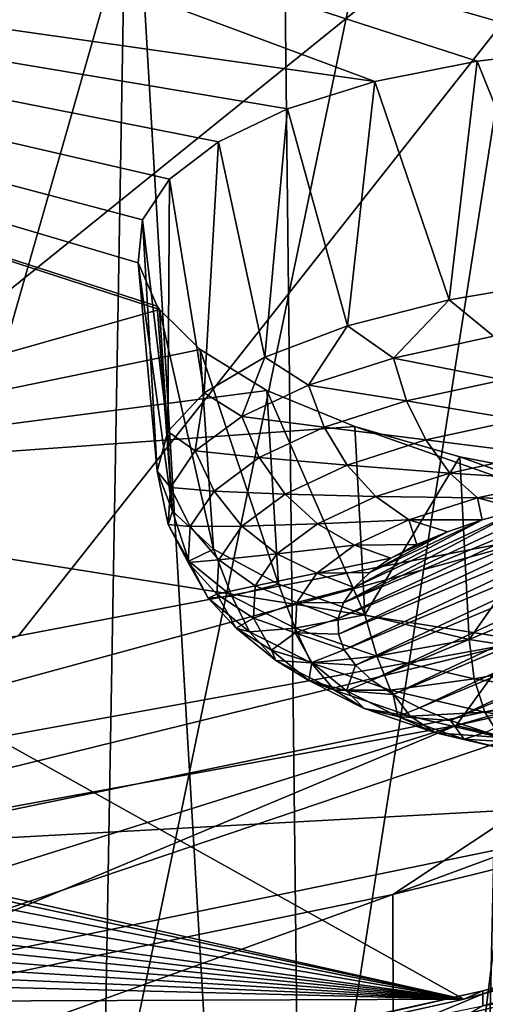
# Model space of a CAD drawing. Header units: millimetres. Extents: x -24 to 24, y 0 to 188.
# Tile 255 of 460: x 11.573 to 12.343, y 129.758 to 131.387. Entities that reach past the tile are written whole.
import ezdxf

# ---------------------------------------------------------------- set-up
doc = ezdxf.new("R2010")
doc.units = ezdxf.units.MM
doc.header["$LTSCALE"] = 58.620611
for name, color, linetype in [('13', 7, 'CONTINUOUS'), ('147', 7, 'CONTINUOUS'), ('160', 7, 'CONTINUOUS'), ('194', 7, 'CONTINUOUS'), ('197', 7, 'CONTINUOUS'), ('212', 7, 'CONTINUOUS'), ('214', 7, 'CONTINUOUS'), ('216', 7, 'CONTINUOUS'), ('228', 7, 'CONTINUOUS'), ('242', 7, 'CONTINUOUS'), ('244', 7, 'CONTINUOUS'), ('245', 7, 'CONTINUOUS'), ('279', 7, 'CONTINUOUS'), ('31', 7, 'CONTINUOUS'), ('315', 7, 'CONTINUOUS'), ('316', 7, 'CONTINUOUS'), ('317', 7, 'CONTINUOUS'), ('318', 7, 'CONTINUOUS'), ('319', 7, 'CONTINUOUS'), ('348', 7, 'CONTINUOUS'), ('40', 7, 'CONTINUOUS')]:
    doc.layers.add(name, color=color, linetype=linetype)

msp = doc.modelspace()

# ---------------------------------------------------------------- linework, layer by layer
at = {"layer": '13', "color": 7, "linetype": 'CONTINUOUS'}
for points in [[(13.2, 136.6192, 107.4894), (0, 136.6192, 107.4894), (7.2567, 131.0055, 109.2594), (13.2, 136.6192, 107.4894)], [(8.2306, 130.1769, 109.5207), (13.2, 136.6192, 107.4894), (7.2567, 131.0055, 109.2594), (8.2306, 130.1769, 109.5207)], [(9.1011, 129.2496, 109.8131), (13.2, 136.6192, 107.4894), (8.2306, 130.1769, 109.5207), (9.1011, 129.2496, 109.8131)], [(9.8574, 128.2352, 110.1329), (13.2, 136.6192, 107.4894), (9.1011, 129.2496, 109.8131), (9.8574, 128.2352, 110.1329)], [(10.4901, 127.1466, 110.4761), (13.2, 136.6192, 107.4894), (9.8574, 128.2352, 110.1329), (10.4901, 127.1466, 110.4761)], [(10.991, 125.9973, 110.8385), (13.2, 136.6192, 107.4894), (10.4901, 127.1466, 110.4761), (10.991, 125.9973, 110.8385)], [(11.3541, 124.8017, 111.2155), (13.2, 136.6192, 107.4894), (10.991, 125.9973, 110.8385), (11.3541, 124.8017, 111.2155)], [(11.5747, 123.575, 111.6023), (13.2, 136.6192, 107.4894), (11.3541, 124.8017, 111.2155), (11.5747, 123.575, 111.6023)], [(11.65, 122.3324, 111.994), (13.2, 136.6192, 107.4894), (11.5747, 123.575, 111.6023), (11.65, 122.3324, 111.994)], [(12.2806, 111.837, 115.3032), (13.2, 136.6192, 107.4894), (11.65, 122.3324, 111.994), (12.2806, 111.837, 115.3032)], [(13.7431, 112.9565, 114.9502), (13.2, 136.6192, 107.4894), (12.2806, 111.837, 115.3032), (13.7431, 112.9565, 114.9502)]]:
    msp.add_3dface(points, dxfattribs=at)
at = {"layer": '147', "color": 7, "linetype": 'CONTINUOUS'}
for points in [[(6.1847, 131.8796, 109.5081), (15.1798, 135.0401, 108.5116), (7.2488, 131.1618, 109.7344), (6.1847, 131.8796, 109.5081)], [(15.1798, 135.0401, 108.5116), (15.092, 125.4456, 111.5367), (7.2488, 131.1618, 109.7344), (15.1798, 135.0401, 108.5116)], [(7.2488, 131.1618, 109.7344), (15.092, 125.4456, 111.5367), (8.2222, 130.3352, 109.995), (7.2488, 131.1618, 109.7344)], [(8.2222, 130.3352, 109.995), (15.092, 125.4456, 111.5367), (9.0927, 129.4099, 110.2868), (8.2222, 130.3352, 109.995)]]:
    msp.add_3dface(points, dxfattribs=at)
at = {"layer": '160', "color": 7, "linetype": 'CONTINUOUS'}
for points in [[(11.906, 140.5903, 208.6794), (12.2387, 111.6753, 116.193), (12.6135, 141.2142, 208.9662), (11.906, 140.5903, 208.6794)], [(12.2387, 111.6753, 116.193), (13.0788, 112.2764, 116.0035), (12.6135, 141.2142, 208.9662), (12.2387, 111.6753, 116.193)], [(11.2004, 140.0138, 208.4144), (11.3868, 111.1185, 116.3686), (11.906, 140.5903, 208.6794), (11.2004, 140.0138, 208.4144)], [(11.3868, 111.1185, 116.3686), (12.2387, 111.6753, 116.193), (11.906, 140.5903, 208.6794), (11.3868, 111.1185, 116.3686)]]:
    msp.add_3dface(points, dxfattribs=at)
at = {"layer": '194', "color": 7, "linetype": 'CONTINUOUS'}
for points in [[(10.9602, 131.6468, 213.3753), (12.8398, 131.9755, 214.4178), (10.6513, 130.2104, 215.1447), (10.9602, 131.6468, 213.3753)], [(10.6513, 130.2104, 215.1447), (12.8398, 131.9755, 214.4178), (11.5705, 130.3679, 215.6443), (10.6513, 130.2104, 215.1447)], [(11.5705, 130.3679, 215.6443), (12.8398, 131.9755, 214.4178), (12.4639, 130.5383, 216.1848), (11.5705, 130.3679, 215.6443)]]:
    msp.add_3dface(points, dxfattribs=at)
at = {"layer": '197', "color": 7, "linetype": 'CONTINUOUS'}
for points in [[(12.393, 130.3558, 216.4615), (14.0783, 130.732, 217.6547), (12.2945, 130.2194, 216.7547), (12.393, 130.3558, 216.4615)], [(12.2945, 130.2194, 216.7547), (14.0783, 130.732, 217.6547), (13.9563, 130.5921, 217.9369), (12.2945, 130.2194, 216.7547)], [(11.5705, 130.3679, 215.6443), (12.4639, 130.5383, 216.1848), (10.5973, 130.029, 215.4252), (11.5705, 130.3679, 215.6443)], [(12.4639, 130.5383, 216.1848), (12.393, 130.3558, 216.4615), (10.5973, 130.029, 215.4252), (12.4639, 130.5383, 216.1848)], [(10.5973, 130.029, 215.4252), (12.393, 130.3558, 216.4615), (10.5233, 129.8954, 215.7271), (10.5973, 130.029, 215.4252)], [(10.5233, 129.8954, 215.7271), (12.393, 130.3558, 216.4615), (12.2945, 130.2194, 216.7547), (10.5233, 129.8954, 215.7271)]]:
    msp.add_3dface(points, dxfattribs=at)
at = {"layer": '212', "color": 7, "linetype": 'CONTINUOUS'}
for points in [[(13.3164, 129.9253, 220.7758), (12.0932, 129.6135, 219.7869), (13.1092, 129.8465, 220.4882), (13.3164, 129.9253, 220.7758)], [(13.2095, 129.8747, 220.4664), (13.1092, 129.8465, 220.4882), (11.8092, 129.5316, 219.3781), (13.2095, 129.8747, 220.4664)], [(13.1092, 129.8465, 220.4882), (12.0932, 129.6135, 219.7869), (11.66, 129.495, 219.3732), (13.1092, 129.8465, 220.4882)], [(13.1092, 129.8465, 220.4882), (11.66, 129.495, 219.3732), (11.8092, 129.5316, 219.3781), (13.1092, 129.8465, 220.4882)]]:
    msp.add_3dface(points, dxfattribs=at)
at = {"layer": '214', "color": 7, "linetype": 'CONTINUOUS'}
for points in [[(12.3386, 129.7559, 220.2362), (13.3164, 129.9253, 220.7758), (13.753, 130.1413, 221.4587), (12.3386, 129.7559, 220.2362)], [(12.0932, 129.6135, 219.7869), (13.3164, 129.9253, 220.7758), (12.3386, 129.7559, 220.2362), (12.0932, 129.6135, 219.7869)]]:
    msp.add_3dface(points, dxfattribs=at)
at = {"layer": '216', "color": 7, "linetype": 'CONTINUOUS'}
for points in [[(12.2945, 130.2194, 216.7547), (13.9563, 130.5921, 217.9369), (12.7861, 130.1017, 218.1022), (12.2945, 130.2194, 216.7547)], [(10.5233, 129.8954, 215.7271), (12.2945, 130.2194, 216.7547), (10.4609, 129.6433, 216.6483), (10.5233, 129.8954, 215.7271)], [(10.4609, 129.6433, 216.6483), (12.2945, 130.2194, 216.7547), (11.258, 129.7859, 217.1005), (10.4609, 129.6433, 216.6483)], [(11.258, 129.7859, 217.1005), (12.2945, 130.2194, 216.7547), (12.7861, 130.1017, 218.1022), (11.258, 129.7859, 217.1005)], [(13.2095, 129.8747, 220.4664), (11.8092, 129.5316, 219.3781), (12.8847, 129.8784, 219.5756), (13.2095, 129.8747, 220.4664)], [(12.8847, 129.8784, 219.5756), (11.8092, 129.5316, 219.3781), (12.1903, 129.7138, 219.0535), (12.8847, 129.8784, 219.5756)]]:
    msp.add_3dface(points, dxfattribs=at)
at = {"layer": '228', "color": 7, "linetype": 'CONTINUOUS'}
for points in [[(12.3389, 129.7808, 220.2286), (13.753, 130.1413, 221.4587), (13.7532, 130.1663, 221.4511), (12.3389, 129.7808, 220.2286)], [(12.3386, 129.7559, 220.2362), (13.753, 130.1413, 221.4587), (12.3389, 129.7808, 220.2286), (12.3386, 129.7559, 220.2362)], [(10.8058, 129.4389, 219.1442), (12.3386, 129.7559, 220.2362), (12.3389, 129.7808, 220.2286), (10.8058, 129.4389, 219.1442)]]:
    msp.add_3dface(points, dxfattribs=at)
at = {"layer": '242', "color": 7, "linetype": 'CONTINUOUS'}
for points in [[(11.2581, 130.0177, 217.0275), (12.7861, 130.1017, 218.1022), (12.7855, 130.3334, 218.0287), (11.2581, 130.0177, 217.0275)], [(11.258, 129.7859, 217.1005), (12.7861, 130.1017, 218.1022), (11.2581, 130.0177, 217.0275), (11.258, 129.7859, 217.1005)]]:
    msp.add_3dface(points, dxfattribs=at)
at = {"layer": '244', "color": 7, "linetype": 'CONTINUOUS'}
for points in [[(13.5532, 130.2782, 220.0536), (12.1903, 129.7138, 219.0535), (12.1898, 129.9402, 218.9817), (13.5532, 130.2782, 220.0536)], [(12.8847, 129.8784, 219.5756), (12.1903, 129.7138, 219.0535), (13.5532, 130.2782, 220.0536), (12.8847, 129.8784, 219.5756)], [(12.1903, 129.7138, 219.0535), (10.7333, 129.4127, 218.0985), (12.1898, 129.9402, 218.9817), (12.1903, 129.7138, 219.0535)], [(12.1898, 129.9402, 218.9817), (10.7333, 129.4127, 218.0985), (10.7335, 129.6393, 218.0271), (12.1898, 129.9402, 218.9817)]]:
    msp.add_3dface(points, dxfattribs=at)
at = {"layer": '245', "color": 7, "linetype": 'CONTINUOUS'}
for points in [[(12.7855, 130.3334, 218.0287), (14.2157, 130.6879, 219.153), (12.1898, 129.9402, 218.9817), (12.7855, 130.3334, 218.0287)], [(14.2157, 130.6879, 219.153), (13.5532, 130.2782, 220.0536), (12.1898, 129.9402, 218.9817), (14.2157, 130.6879, 219.153)], [(11.2581, 130.0177, 217.0275), (12.7855, 130.3334, 218.0287), (10.7335, 129.6393, 218.0271), (11.2581, 130.0177, 217.0275)], [(12.7855, 130.3334, 218.0287), (12.1898, 129.9402, 218.9817), (10.7335, 129.6393, 218.0271), (12.7855, 130.3334, 218.0287)]]:
    msp.add_3dface(points, dxfattribs=at)
at = {"layer": '279', "color": 7, "linetype": 'CONTINUOUS'}
for points in [[(11.1473, 132.2692, 227.1462), (10.3528, 131.9564, 226.1541), (13.0439, 131.3392, 224.9662), (11.1473, 132.2692, 227.1462)], [(13.8533, 131.6827, 226.0565), (11.1473, 132.2692, 227.1462), (13.0439, 131.3392, 224.9662), (13.8533, 131.6827, 226.0565)], [(10.3528, 131.9564, 226.1541), (9.4617, 131.6681, 225.2397), (12.1601, 131.2842, 224.6916), (10.3528, 131.9564, 226.1541)], [(13.0439, 131.3392, 224.9662), (10.3528, 131.9564, 226.1541), (12.9285, 131.3462, 224.971), (13.0439, 131.3392, 224.9662)], [(12.9285, 131.3462, 224.971), (10.3528, 131.9564, 226.1541), (12.7187, 131.3494, 224.9517), (12.9285, 131.3462, 224.971)], [(12.7187, 131.3494, 224.9517), (10.3528, 131.9564, 226.1541), (12.5172, 131.34, 224.8972), (12.7187, 131.3494, 224.9517)], [(12.5172, 131.34, 224.8972), (10.3528, 131.9564, 226.1541), (12.3291, 131.3181, 224.8097), (12.5172, 131.34, 224.8972)], [(12.3291, 131.3181, 224.8097), (10.3528, 131.9564, 226.1541), (12.1601, 131.2842, 224.6916), (12.3291, 131.3181, 224.8097)], [(12.1601, 131.2842, 224.6916), (9.4617, 131.6681, 225.2397), (12.0158, 131.2393, 224.5469), (12.1601, 131.2842, 224.6916)], [(12.0158, 131.2393, 224.5469), (9.4617, 131.6681, 225.2397), (11.9013, 131.1849, 224.3805), (12.0158, 131.2393, 224.5469)], [(11.9013, 131.1849, 224.3805), (9.4617, 131.6681, 225.2397), (11.8205, 131.1229, 224.1983), (11.9013, 131.1849, 224.3805)], [(11.8205, 131.1229, 224.1983), (9.4617, 131.6681, 225.2397), (11.7758, 131.0555, 224.006), (11.8205, 131.1229, 224.1983)], [(11.7758, 131.0555, 224.006), (9.4617, 131.6681, 225.2397), (11.7685, 130.9848, 223.8088), (11.7758, 131.0555, 224.006)], [(11.7685, 130.9848, 223.8088), (9.4617, 131.6681, 225.2397), (11.7999, 130.9127, 223.6117), (11.7685, 130.9848, 223.8088)], [(11.7999, 130.9127, 223.6117), (9.4617, 131.6681, 225.2397), (11.8036, 130.9075, 223.5977), (11.7999, 130.9127, 223.6117)], [(11.8036, 130.9075, 223.5977), (9.4617, 131.6681, 225.2397), (10.7833, 130.6176, 222.6782), (11.8036, 130.9075, 223.5977)], [(11.8036, 130.9075, 223.5977), (10.7833, 130.6176, 222.6782), (11.871, 130.8413, 223.4195), (11.8036, 130.9075, 223.5977)], [(11.871, 130.8413, 223.4195), (10.7833, 130.6176, 222.6782), (11.9815, 130.7737, 223.2404), (11.871, 130.8413, 223.4195)], [(11.9815, 130.7737, 223.2404), (10.7833, 130.6176, 222.6782), (12.1268, 130.7137, 223.0841), (11.9815, 130.7737, 223.2404)], [(10.7833, 130.6176, 222.6782), (13.7179, 130.1514, 221.493), (12.1268, 130.7137, 223.0841), (10.7833, 130.6176, 222.6782)], [(12.1268, 130.7137, 223.0841), (13.7179, 130.1514, 221.493), (12.3007, 130.664, 222.9572), (12.1268, 130.7137, 223.0841)], [(12.3007, 130.664, 222.9572), (13.7179, 130.1514, 221.493), (12.5014, 130.6254, 222.8625), (12.3007, 130.664, 222.9572)], [(12.3073, 129.7669, 220.2736), (10.7833, 130.6176, 222.6782), (9.958, 130.2937, 221.7008), (12.3073, 129.7669, 220.2736)], [(13.7179, 130.1514, 221.493), (10.7833, 130.6176, 222.6782), (12.3073, 129.7669, 220.2736), (13.7179, 130.1514, 221.493)], [(10.1173, 130.2377, 221.5581), (12.3073, 129.7669, 220.2736), (9.958, 130.2937, 221.7008), (10.1173, 130.2377, 221.5581)], [(10.2424, 130.1754, 221.3924), (12.3073, 129.7669, 220.2736), (10.1173, 130.2377, 221.5581), (10.2424, 130.1754, 221.3924)], [(10.3345, 130.1058, 221.2012), (12.3073, 129.7669, 220.2736), (10.2424, 130.1754, 221.3924), (10.3345, 130.1058, 221.2012)], [(10.3863, 130.0321, 220.9931), (12.3073, 129.7669, 220.2736), (10.3345, 130.1058, 221.2012), (10.3863, 130.0321, 220.9931)], [(10.3957, 129.9949, 220.8862), (12.3073, 129.7669, 220.2736), (10.3863, 130.0321, 220.9931), (10.3957, 129.9949, 220.8862)], [(10.3939, 129.9579, 220.779), (12.3073, 129.7669, 220.2736), (10.3957, 129.9949, 220.8862), (10.3939, 129.9579, 220.779)], [(10.3811, 129.9215, 220.6723), (12.3073, 129.7669, 220.2736), (10.3939, 129.9579, 220.779), (10.3811, 129.9215, 220.6723)], [(10.3572, 129.886, 220.5673), (12.3073, 129.7669, 220.2736), (10.3811, 129.9215, 220.6723), (10.3572, 129.886, 220.5673)], [(10.3226, 129.8516, 220.4649), (12.3073, 129.7669, 220.2736), (10.3572, 129.886, 220.5673), (10.3226, 129.8516, 220.4649)], [(10.2775, 129.8188, 220.3662), (12.3073, 129.7669, 220.2736), (10.3226, 129.8516, 220.4649), (10.2775, 129.8188, 220.3662)], [(10.158, 129.7586, 220.1836), (12.3073, 129.7669, 220.2736), (10.2775, 129.8188, 220.3662), (10.158, 129.7586, 220.1836)], [(10.7782, 129.4259, 219.192), (12.3073, 129.7669, 220.2736), (10.158, 129.7586, 220.1836), (10.7782, 129.4259, 219.192)]]:
    msp.add_3dface(points, dxfattribs=at)
at = {"layer": '31', "color": 7, "linetype": 'CONTINUOUS'}
for points in [[(11.3211, 123.9588, 21.4452), (12.2179, 123.9109, 20.9472), (10.8092, 148, 21.7077), (11.3211, 123.9588, 21.4452)], [(10.8092, 148, 21.7077), (12.2179, 123.9109, 20.9472), (12.766, 148, 20.6178), (10.8092, 148, 21.7077)], [(12.766, 0.5, -20.6178), (10.8092, 0.5, -21.7077), (12.766, 148, -20.6178), (12.766, 0.5, -20.6178)], [(12.766, 148, -20.6178), (10.8092, 0.5, -21.7077), (10.8092, 148, -21.7077), (12.766, 148, -20.6178)], [(12.2179, 123.9109, 20.9472), (12.8333, 123.8665, 20.5759), (12.766, 148, 20.6178), (12.2179, 123.9109, 20.9472)]]:
    msp.add_3dface(points, dxfattribs=at)
at = {"layer": '315', "color": 7, "linetype": 'CONTINUOUS'}
for points in [[(12.3007, 130.664, 222.9572), (12.5014, 130.6254, 222.8625), (12.316, 130.3615, 223.0777), (12.3007, 130.664, 222.9572)], [(12.316, 130.3615, 223.0777), (12.5014, 130.6254, 222.8625), (12.5122, 130.3313, 222.9819), (12.316, 130.3615, 223.0777)]]:
    msp.add_3dface(points, dxfattribs=at)
at = {"layer": '316', "color": 7, "linetype": 'CONTINUOUS'}
for points in [[(12.316, 130.3615, 223.0777), (12.5122, 130.3313, 222.9819), (12.3244, 130.2964, 223.1119), (12.316, 130.3615, 223.0777)], [(12.3244, 130.2964, 223.1119), (12.5122, 130.3313, 222.9819), (12.5059, 130.2681, 223.022), (12.3244, 130.2964, 223.1119)], [(12.3244, 130.2964, 223.1119), (12.5059, 130.2681, 223.022), (12.3421, 130.2414, 223.1581), (12.3244, 130.2964, 223.1119)], [(12.3421, 130.2414, 223.1581), (12.5059, 130.2681, 223.022), (12.5183, 130.2139, 223.0709), (12.3421, 130.2414, 223.1581)], [(12.3421, 130.2414, 223.1581), (12.5183, 130.2139, 223.0709), (12.3681, 130.1998, 223.2136), (12.3421, 130.2414, 223.1581)]]:
    msp.add_3dface(points, dxfattribs=at)
at = {"layer": '317', "color": 7, "linetype": 'CONTINUOUS'}
for points in [[(12.0999, 130.3704, 224.0167), (12.1094, 130.3446, 223.9348), (12.7066, 130.624, 224.821), (12.0999, 130.3704, 224.0167)], [(12.6245, 130.6159, 224.7952), (12.0999, 130.3704, 224.0167), (12.7066, 130.624, 224.821), (12.6245, 130.6159, 224.7952)], [(12.1094, 130.3446, 223.9348), (12.1278, 130.3192, 223.8542), (12.791, 130.6295, 224.8385), (12.1094, 130.3446, 223.9348)], [(12.7066, 130.624, 224.821), (12.1094, 130.3446, 223.9348), (12.791, 130.6295, 224.8385), (12.7066, 130.624, 224.821)], [(12.1278, 130.3192, 223.8542), (12.1549, 130.2946, 223.776), (12.8769, 130.6324, 224.8474), (12.1278, 130.3192, 223.8542)], [(12.791, 130.6295, 224.8385), (12.1278, 130.3192, 223.8542), (12.8769, 130.6324, 224.8474), (12.791, 130.6295, 224.8385)], [(12.1549, 130.2946, 223.776), (12.1905, 130.2709, 223.7009), (12.9633, 130.6325, 224.8478), (12.1549, 130.2946, 223.776)], [(12.8769, 130.6324, 224.8474), (12.1549, 130.2946, 223.776), (12.9633, 130.6325, 224.8478), (12.8769, 130.6324, 224.8474)], [(12.9633, 130.6325, 224.8478), (12.1905, 130.2709, 223.7009), (13.0493, 130.6299, 224.8395), (12.9633, 130.6325, 224.8478)], [(12.1905, 130.2709, 223.7009), (12.234, 130.2484, 223.6298), (13.0493, 130.6299, 224.8395), (12.1905, 130.2709, 223.7009)], [(13.0493, 130.6299, 224.8395), (12.234, 130.2484, 223.6298), (13.1338, 130.6246, 224.8228), (13.0493, 130.6299, 224.8395)], [(12.234, 130.2484, 223.6298), (12.2852, 130.2275, 223.5634), (13.1338, 130.6246, 224.8228), (12.234, 130.2484, 223.6298)], [(13.1338, 130.6246, 224.8228), (12.2852, 130.2275, 223.5634), (13.2161, 130.6167, 224.7976), (13.1338, 130.6246, 224.8228)], [(12.0995, 130.3964, 224.0991), (12.0999, 130.3704, 224.0167), (12.6245, 130.6159, 224.7952), (12.0995, 130.3964, 224.0991)], [(12.5458, 130.6052, 224.7613), (12.0995, 130.3964, 224.0991), (12.6245, 130.6159, 224.7952), (12.5458, 130.6052, 224.7613)], [(12.2852, 130.2275, 223.5634), (12.3434, 130.2083, 223.5024), (13.2161, 130.6167, 224.7976), (12.2852, 130.2275, 223.5634)], [(12.1081, 130.4223, 224.1811), (12.0995, 130.3964, 224.0991), (12.5458, 130.6052, 224.7613), (12.1081, 130.4223, 224.1811)], [(12.4711, 130.5921, 224.7198), (12.1081, 130.4223, 224.1811), (12.5458, 130.6052, 224.7613), (12.4711, 130.5921, 224.7198)], [(12.4015, 130.5768, 224.671), (12.1081, 130.4223, 224.1811), (12.4711, 130.5921, 224.7198), (12.4015, 130.5768, 224.671)], [(12.1257, 130.4477, 224.2617), (12.1081, 130.4223, 224.1811), (12.4015, 130.5768, 224.671), (12.1257, 130.4477, 224.2617)], [(12.3375, 130.5593, 224.6156), (12.1257, 130.4477, 224.2617), (12.4015, 130.5768, 224.671), (12.3375, 130.5593, 224.6156)], [(12.1519, 130.4724, 224.3402), (12.1257, 130.4477, 224.2617), (12.3375, 130.5593, 224.6156), (12.1519, 130.4724, 224.3402)], [(12.28, 130.5399, 224.5541), (12.1519, 130.4724, 224.3402), (12.3375, 130.5593, 224.6156), (12.28, 130.5399, 224.5541)], [(12.1867, 130.4962, 224.4157), (12.1519, 130.4724, 224.3402), (12.28, 130.5399, 224.5541), (12.1867, 130.4962, 224.4157)], [(12.2296, 130.5188, 224.4872), (12.1867, 130.4962, 224.4157), (12.28, 130.5399, 224.5541), (12.2296, 130.5188, 224.4872)]]:
    msp.add_3dface(points, dxfattribs=at)
at = {"layer": '318', "color": 7, "linetype": 'CONTINUOUS'}
for points in [[(12.4751, 130.9557, 224.9623), (12.2827, 130.9235, 224.86), (12.3561, 130.8631, 224.9092), (12.4751, 130.9557, 224.9623)], [(12.2827, 130.9235, 224.86), (12.1149, 130.8805, 224.7238), (12.1908, 130.8269, 224.7943), (12.2827, 130.9235, 224.86)], [(12.3561, 130.8631, 224.9092), (12.2827, 130.9235, 224.86), (12.1908, 130.8269, 224.7943), (12.3561, 130.8631, 224.9092)], [(12.1149, 130.8805, 224.7238), (11.9781, 130.8286, 224.559), (12.0504, 130.7821, 224.6524), (12.1149, 130.8805, 224.7238)], [(12.1908, 130.8269, 224.7943), (12.1149, 130.8805, 224.7238), (12.0504, 130.7821, 224.6524), (12.1908, 130.8269, 224.7943)], [(12.3561, 130.8631, 224.9092), (12.1908, 130.8269, 224.7943), (12.3728, 130.7913, 224.9024), (12.3561, 130.8631, 224.9092)], [(11.9781, 130.8286, 224.559), (11.8778, 130.7696, 224.3719), (11.9399, 130.7304, 224.4883), (11.9781, 130.8286, 224.559)], [(12.0504, 130.7821, 224.6524), (11.9781, 130.8286, 224.559), (11.9399, 130.7304, 224.4883), (12.0504, 130.7821, 224.6524)], [(12.1908, 130.8269, 224.7943), (12.0504, 130.7821, 224.6524), (12.2124, 130.7562, 224.7908), (12.1908, 130.8269, 224.7943)], [(12.3728, 130.7913, 224.9024), (12.1908, 130.8269, 224.7943), (12.2124, 130.7562, 224.7908), (12.3728, 130.7913, 224.9024)], [(12.3728, 130.7913, 224.9024), (12.2124, 130.7562, 224.7908), (12.3974, 130.7252, 224.88), (12.3728, 130.7913, 224.9024)], [(12.0504, 130.7821, 224.6524), (11.9399, 130.7304, 224.4883), (12.0763, 130.7127, 224.6531), (12.0504, 130.7821, 224.6524)], [(12.2124, 130.7562, 224.7908), (12.0504, 130.7821, 224.6524), (12.0763, 130.7127, 224.6531), (12.2124, 130.7562, 224.7908)], [(11.8778, 130.7696, 224.3719), (11.8176, 130.7058, 224.1698), (11.8628, 130.6734, 224.3076), (11.8778, 130.7696, 224.3719)], [(11.9399, 130.7304, 224.4883), (11.8778, 130.7696, 224.3719), (11.8628, 130.6734, 224.3076), (11.9399, 130.7304, 224.4883)], [(12.2124, 130.7562, 224.7908), (12.0763, 130.7127, 224.6531), (12.2442, 130.6916, 224.7734), (12.2124, 130.7562, 224.7908)], [(12.3974, 130.7252, 224.88), (12.2124, 130.7562, 224.7908), (12.2442, 130.6916, 224.7734), (12.3974, 130.7252, 224.88)], [(11.9399, 130.7304, 224.4883), (11.8628, 130.6734, 224.3076), (11.9689, 130.6625, 224.4938), (11.9399, 130.7304, 224.4883)], [(12.0763, 130.7127, 224.6531), (11.9399, 130.7304, 224.4883), (11.9689, 130.6625, 224.4938), (12.0763, 130.7127, 224.6531)], [(12.3974, 130.7252, 224.88), (12.2442, 130.6916, 224.7734), (12.4284, 130.6687, 224.8434), (12.3974, 130.7252, 224.88)], [(11.8176, 130.7058, 224.1698), (11.7999, 130.6398, 223.9603), (11.8218, 130.6132, 224.1164), (11.8176, 130.7058, 224.1698)], [(11.8628, 130.6734, 224.3076), (11.8176, 130.7058, 224.1698), (11.8218, 130.6132, 224.1164), (11.8628, 130.6734, 224.3076)], [(12.0763, 130.7127, 224.6531), (11.9689, 130.6625, 224.4938), (12.1141, 130.6501, 224.6418), (12.0763, 130.7127, 224.6531)], [(12.2442, 130.6916, 224.7734), (12.0763, 130.7127, 224.6531), (12.1141, 130.6501, 224.6418), (12.2442, 130.6916, 224.7734)], [(12.2442, 130.6916, 224.7734), (12.1141, 130.6501, 224.6418), (12.2841, 130.637, 224.7431), (12.2442, 130.6916, 224.7734)], [(12.4284, 130.6687, 224.8434), (12.2442, 130.6916, 224.7734), (12.2841, 130.637, 224.7431), (12.4284, 130.6687, 224.8434)], [(11.8628, 130.6734, 224.3076), (11.8218, 130.6132, 224.1164), (11.8941, 130.6072, 224.3185), (11.8628, 130.6734, 224.3076)], [(11.9689, 130.6625, 224.4938), (11.8628, 130.6734, 224.3076), (11.8941, 130.6072, 224.3185), (11.9689, 130.6625, 224.4938)], [(11.9689, 130.6625, 224.4938), (11.8941, 130.6072, 224.3185), (12.0116, 130.6021, 224.4897), (11.9689, 130.6625, 224.4938)], [(12.1141, 130.6501, 224.6418), (11.9689, 130.6625, 224.4938), (12.0116, 130.6021, 224.4897), (12.1141, 130.6501, 224.6418)], [(12.4637, 130.6253, 224.7949), (12.4284, 130.6687, 224.8434), (12.2841, 130.637, 224.7431), (12.4637, 130.6253, 224.7949)], [(11.7999, 130.6398, 223.9603), (11.8254, 130.574, 223.7516), (11.8184, 130.5517, 223.9214), (11.7999, 130.6398, 223.9603)], [(11.8218, 130.6132, 224.1164), (11.7999, 130.6398, 223.9603), (11.8184, 130.5517, 223.9214), (11.8218, 130.6132, 224.1164)], [(12.1141, 130.6501, 224.6418), (12.0116, 130.6021, 224.4897), (12.1617, 130.598, 224.6193), (12.1141, 130.6501, 224.6418)], [(12.2841, 130.637, 224.7431), (12.1141, 130.6501, 224.6418), (12.1617, 130.598, 224.6193), (12.2841, 130.637, 224.7431)], [(12.3298, 130.5959, 224.7018), (12.2841, 130.637, 224.7431), (12.1617, 130.598, 224.6193), (12.3298, 130.5959, 224.7018)], [(12.3298, 130.5959, 224.7018), (12.4637, 130.6253, 224.7949), (12.2841, 130.637, 224.7431), (12.3298, 130.5959, 224.7018)], [(12.3298, 130.5959, 224.7018), (12.4711, 130.5921, 224.7198), (12.4637, 130.6253, 224.7949), (12.3298, 130.5959, 224.7018)], [(11.8218, 130.6132, 224.1164), (11.8184, 130.5517, 223.9214), (11.8544, 130.5487, 224.133), (11.8218, 130.6132, 224.1164)], [(11.8941, 130.6072, 224.3185), (11.8218, 130.6132, 224.1164), (11.8544, 130.5487, 224.133), (11.8941, 130.6072, 224.3185)], [(11.8941, 130.6072, 224.3185), (11.8544, 130.5487, 224.133), (11.9401, 130.5493, 224.3221), (11.8941, 130.6072, 224.3185)], [(12.0116, 130.6021, 224.4897), (11.8941, 130.6072, 224.3185), (11.9401, 130.5493, 224.3221), (12.0116, 130.6021, 224.4897)], [(12.0116, 130.6021, 224.4897), (11.9401, 130.5493, 224.3221), (12.0652, 130.5528, 224.476), (12.0116, 130.6021, 224.4897)], [(12.1617, 130.598, 224.6193), (12.0116, 130.6021, 224.4897), (12.0652, 130.5528, 224.476), (12.1617, 130.598, 224.6193)], [(12.2161, 130.5597, 224.5867), (12.1617, 130.598, 224.6193), (12.0652, 130.5528, 224.476), (12.2161, 130.5597, 224.5867)], [(12.2161, 130.5597, 224.5867), (12.3298, 130.5959, 224.7018), (12.1617, 130.598, 224.6193), (12.2161, 130.5597, 224.5867)], [(12.2161, 130.5597, 224.5867), (12.3375, 130.5593, 224.6156), (12.3298, 130.5959, 224.7018), (12.2161, 130.5597, 224.5867)], [(12.3375, 130.5593, 224.6156), (12.4015, 130.5768, 224.671), (12.3298, 130.5959, 224.7018), (12.3375, 130.5593, 224.6156)], [(12.4015, 130.5768, 224.671), (12.4711, 130.5921, 224.7198), (12.3298, 130.5959, 224.7018), (12.4015, 130.5768, 224.671)], [(11.8184, 130.5517, 223.9214), (11.8254, 130.574, 223.7516), (11.8526, 130.491, 223.729), (11.8184, 130.5517, 223.9214)], [(11.8254, 130.574, 223.7516), (11.8931, 130.5109, 223.5516), (11.8526, 130.491, 223.729), (11.8254, 130.574, 223.7516)], [(12.1264, 130.5177, 224.4538), (12.2161, 130.5597, 224.5867), (12.0652, 130.5528, 224.476), (12.1264, 130.5177, 224.4538)], [(12.1264, 130.5177, 224.4538), (12.2296, 130.5188, 224.4872), (12.2161, 130.5597, 224.5867), (12.1264, 130.5177, 224.4538)], [(12.2296, 130.5188, 224.4872), (12.28, 130.5399, 224.5541), (12.2161, 130.5597, 224.5867), (12.2296, 130.5188, 224.4872)], [(12.28, 130.5399, 224.5541), (12.3375, 130.5593, 224.6156), (12.2161, 130.5597, 224.5867), (12.28, 130.5399, 224.5541)], [(11.8184, 130.5517, 223.9214), (11.8526, 130.491, 223.729), (11.851, 130.4891, 223.9437), (11.8184, 130.5517, 223.9214)], [(11.8544, 130.5487, 224.133), (11.8184, 130.5517, 223.9214), (11.851, 130.4891, 223.9437), (11.8544, 130.5487, 224.133)], [(11.8544, 130.5487, 224.133), (11.851, 130.4891, 223.9437), (11.9021, 130.4934, 224.1449), (11.8544, 130.5487, 224.133)], [(11.9401, 130.5493, 224.3221), (11.8544, 130.5487, 224.133), (11.9021, 130.4934, 224.1449), (11.9401, 130.5493, 224.3221)], [(11.9401, 130.5493, 224.3221), (11.9021, 130.4934, 224.1449), (11.9979, 130.5031, 224.3184), (11.9401, 130.5493, 224.3221)], [(12.0652, 130.5528, 224.476), (11.9401, 130.5493, 224.3221), (11.9979, 130.5031, 224.3184), (12.0652, 130.5528, 224.476)], [(12.1264, 130.5177, 224.4538), (12.0652, 130.5528, 224.476), (11.9979, 130.5031, 224.3184), (12.1264, 130.5177, 224.4538)], [(11.8526, 130.491, 223.729), (11.8931, 130.5109, 223.5516), (11.9233, 130.4333, 223.5459), (11.8526, 130.491, 223.729)], [(11.8931, 130.5109, 223.5516), (12.0004, 130.4531, 223.3681), (11.9233, 130.4333, 223.5459), (11.8931, 130.5109, 223.5516)], [(12.064, 130.4716, 224.3073), (12.1264, 130.5177, 224.4538), (11.9979, 130.5031, 224.3184), (12.064, 130.4716, 224.3073)], [(12.064, 130.4716, 224.3073), (12.1867, 130.4962, 224.4157), (12.1264, 130.5177, 224.4538), (12.064, 130.4716, 224.3073)], [(12.1867, 130.4962, 224.4157), (12.2296, 130.5188, 224.4872), (12.1264, 130.5177, 224.4538), (12.1867, 130.4962, 224.4157)], [(11.9021, 130.4934, 224.1449), (11.851, 130.4891, 223.9437), (11.8989, 130.4364, 223.9641), (11.9021, 130.4934, 224.1449)], [(11.9021, 130.4934, 224.1449), (11.8989, 130.4364, 223.9641), (11.9621, 130.4505, 224.1516), (11.9021, 130.4934, 224.1449)], [(11.9979, 130.5031, 224.3184), (11.9021, 130.4934, 224.1449), (11.9621, 130.4505, 224.1516), (11.9979, 130.5031, 224.3184)], [(12.064, 130.4716, 224.3073), (11.9979, 130.5031, 224.3184), (11.9621, 130.4505, 224.1516), (12.064, 130.4716, 224.3073)], [(12.1519, 130.4724, 224.3402), (12.1867, 130.4962, 224.4157), (12.064, 130.4716, 224.3073), (12.1519, 130.4724, 224.3402)], [(11.851, 130.4891, 223.9437), (11.8526, 130.491, 223.729), (11.8842, 130.4302, 223.757), (11.851, 130.4891, 223.9437)], [(11.851, 130.4891, 223.9437), (11.8842, 130.4302, 223.757), (11.8989, 130.4364, 223.9641), (11.851, 130.4891, 223.9437)], [(11.8526, 130.491, 223.729), (11.9233, 130.4333, 223.5459), (11.8842, 130.4302, 223.757), (11.8526, 130.491, 223.729)], [(12.0308, 130.4227, 224.1524), (12.064, 130.4716, 224.3073), (11.9621, 130.4505, 224.1516), (12.0308, 130.4227, 224.1524)], [(12.0308, 130.4227, 224.1524), (12.1257, 130.4477, 224.2617), (12.064, 130.4716, 224.3073), (12.0308, 130.4227, 224.1524)], [(12.1257, 130.4477, 224.2617), (12.1519, 130.4724, 224.3402), (12.064, 130.4716, 224.3073), (12.1257, 130.4477, 224.2617)], [(11.9621, 130.4505, 224.1516), (11.8989, 130.4364, 223.9641), (11.9592, 130.3969, 223.9813), (11.9621, 130.4505, 224.1516)], [(11.9233, 130.4333, 223.5459), (12.0004, 130.4531, 223.3681), (12.028, 130.3805, 223.3784), (11.9233, 130.4333, 223.5459)], [(12.0308, 130.4227, 224.1524), (11.9621, 130.4505, 224.1516), (11.9592, 130.3969, 223.9813), (12.0308, 130.4227, 224.1524)], [(12.0004, 130.4531, 223.3681), (12.1432, 130.4026, 223.2081), (12.028, 130.3805, 223.3784), (12.0004, 130.4531, 223.3681)], [(12.1081, 130.4223, 224.1811), (12.1257, 130.4477, 224.2617), (12.0308, 130.4227, 224.1524), (12.1081, 130.4223, 224.1811)], [(11.8989, 130.4364, 223.9641), (11.8842, 130.4302, 223.757), (11.9307, 130.3802, 223.7858), (11.8989, 130.4364, 223.9641)], [(11.8842, 130.4302, 223.757), (11.9233, 130.4333, 223.5459), (11.9528, 130.3742, 223.5794), (11.8842, 130.4302, 223.757)], [(11.8842, 130.4302, 223.757), (11.9528, 130.3742, 223.5794), (11.9307, 130.3802, 223.7858), (11.8842, 130.4302, 223.757)], [(11.8989, 130.4364, 223.9641), (11.9307, 130.3802, 223.7858), (11.9592, 130.3969, 223.9813), (11.8989, 130.4364, 223.9641)], [(11.9233, 130.4333, 223.5459), (12.028, 130.3805, 223.3784), (11.9528, 130.3742, 223.5794), (11.9233, 130.4333, 223.5459)], [(12.028, 130.3729, 223.9944), (12.0308, 130.4227, 224.1524), (11.9592, 130.3969, 223.9813), (12.028, 130.3729, 223.9944)], [(12.028, 130.3729, 223.9944), (12.0995, 130.3964, 224.0991), (12.0308, 130.4227, 224.1524), (12.028, 130.3729, 223.9944)], [(12.0995, 130.3964, 224.0991), (12.1081, 130.4223, 224.1811), (12.0308, 130.4227, 224.1524), (12.0995, 130.3964, 224.0991)], [(11.9592, 130.3969, 223.9813), (11.9307, 130.3802, 223.7858), (11.989, 130.3439, 223.8135), (11.9592, 130.3969, 223.9813)], [(12.028, 130.3729, 223.9944), (11.9592, 130.3969, 223.9813), (11.989, 130.3439, 223.8135), (12.028, 130.3729, 223.9944)], [(12.028, 130.3805, 223.3784), (12.1432, 130.4026, 223.2081), (12.1632, 130.3343, 223.232), (12.028, 130.3805, 223.3784)], [(12.0999, 130.3704, 224.0167), (12.0995, 130.3964, 224.0991), (12.028, 130.3729, 223.9944), (12.0999, 130.3704, 224.0167)], [(12.1432, 130.4026, 223.2081), (12.316, 130.3615, 223.0777), (12.1632, 130.3343, 223.232), (12.1432, 130.4026, 223.2081)], [(11.9307, 130.3802, 223.7858), (11.9528, 130.3742, 223.5794), (11.9962, 130.3267, 223.6161), (11.9307, 130.3802, 223.7858)], [(11.9307, 130.3802, 223.7858), (11.9962, 130.3267, 223.6161), (11.989, 130.3439, 223.8135), (11.9307, 130.3802, 223.7858)], [(11.9528, 130.3742, 223.5794), (12.028, 130.3805, 223.3784), (12.0545, 130.3229, 223.4168), (11.9528, 130.3742, 223.5794)], [(12.028, 130.3805, 223.3784), (12.1632, 130.3343, 223.232), (12.0545, 130.3229, 223.4168), (12.028, 130.3805, 223.3784)], [(11.9528, 130.3742, 223.5794), (12.0545, 130.3229, 223.4168), (11.9962, 130.3267, 223.6161), (11.9528, 130.3742, 223.5794)], [(12.0557, 130.3237, 223.8385), (12.028, 130.3729, 223.9944), (11.989, 130.3439, 223.8135), (12.0557, 130.3237, 223.8385)], [(12.1094, 130.3446, 223.9348), (12.0999, 130.3704, 224.0167), (12.028, 130.3729, 223.9944), (12.1094, 130.3446, 223.9348)], [(12.0557, 130.3237, 223.8385), (12.1094, 130.3446, 223.9348), (12.028, 130.3729, 223.9944), (12.0557, 130.3237, 223.8385)], [(12.316, 130.3615, 223.0777), (12.3244, 130.2964, 223.1119), (12.1632, 130.3343, 223.232), (12.316, 130.3615, 223.0777)], [(12.0557, 130.3237, 223.8385), (11.989, 130.3439, 223.8135), (12.0507, 130.2936, 223.6538), (12.0557, 130.3237, 223.8385)], [(11.989, 130.3439, 223.8135), (11.9962, 130.3267, 223.6161), (12.0507, 130.2936, 223.6538), (11.989, 130.3439, 223.8135)], [(12.0545, 130.3229, 223.4168), (12.1632, 130.3343, 223.232), (12.1857, 130.2781, 223.2747), (12.0545, 130.3229, 223.4168)], [(12.1278, 130.3192, 223.8542), (12.1094, 130.3446, 223.9348), (12.0557, 130.3237, 223.8385), (12.1278, 130.3192, 223.8542)], [(12.1632, 130.3343, 223.232), (12.3244, 130.2964, 223.1119), (12.1857, 130.2781, 223.2747), (12.1632, 130.3343, 223.232)], [(11.9962, 130.3267, 223.6161), (12.0545, 130.3229, 223.4168), (12.0933, 130.2777, 223.4607), (11.9962, 130.3267, 223.6161)], [(11.9962, 130.3267, 223.6161), (12.0933, 130.2777, 223.4607), (12.0507, 130.2936, 223.6538), (11.9962, 130.3267, 223.6161)], [(12.113, 130.277, 223.6902), (12.0557, 130.3237, 223.8385), (12.0507, 130.2936, 223.6538), (12.113, 130.277, 223.6902)], [(12.0545, 130.3229, 223.4168), (12.1857, 130.2781, 223.2747), (12.0933, 130.2777, 223.4607), (12.0545, 130.3229, 223.4168)], [(12.113, 130.277, 223.6902), (12.1278, 130.3192, 223.8542), (12.0557, 130.3237, 223.8385), (12.113, 130.277, 223.6902)], [(12.1549, 130.2946, 223.776), (12.1278, 130.3192, 223.8542), (12.113, 130.277, 223.6902), (12.1549, 130.2946, 223.776)], [(12.113, 130.277, 223.6902), (12.0507, 130.2936, 223.6538), (12.1421, 130.2475, 223.5075), (12.113, 130.277, 223.6902)], [(12.0507, 130.2936, 223.6538), (12.0933, 130.2777, 223.4607), (12.1421, 130.2475, 223.5075), (12.0507, 130.2936, 223.6538)], [(12.1905, 130.2709, 223.7009), (12.1549, 130.2946, 223.776), (12.113, 130.277, 223.6902), (12.1905, 130.2709, 223.7009)], [(12.3244, 130.2964, 223.1119), (12.3421, 130.2414, 223.1581), (12.1857, 130.2781, 223.2747), (12.3244, 130.2964, 223.1119)], [(12.0933, 130.2777, 223.4607), (12.1857, 130.2781, 223.2747), (12.2187, 130.2349, 223.325), (12.0933, 130.2777, 223.4607)], [(12.0933, 130.2777, 223.4607), (12.2187, 130.2349, 223.325), (12.1421, 130.2475, 223.5075), (12.0933, 130.2777, 223.4607)], [(12.1979, 130.2342, 223.5544), (12.1905, 130.2709, 223.7009), (12.113, 130.277, 223.6902), (12.1979, 130.2342, 223.5544)], [(12.1979, 130.2342, 223.5544), (12.113, 130.277, 223.6902), (12.1421, 130.2475, 223.5075), (12.1979, 130.2342, 223.5544)], [(12.1857, 130.2781, 223.2747), (12.3421, 130.2414, 223.1581), (12.2187, 130.2349, 223.325), (12.1857, 130.2781, 223.2747)], [(12.234, 130.2484, 223.6298), (12.1905, 130.2709, 223.7009), (12.1979, 130.2342, 223.5544), (12.234, 130.2484, 223.6298)], [(12.1979, 130.2342, 223.5544), (12.1421, 130.2475, 223.5075), (12.2601, 130.2072, 223.3798), (12.1979, 130.2342, 223.5544)], [(12.1421, 130.2475, 223.5075), (12.2187, 130.2349, 223.325), (12.2601, 130.2072, 223.3798), (12.1421, 130.2475, 223.5075)], [(12.2852, 130.2275, 223.5634), (12.234, 130.2484, 223.6298), (12.1979, 130.2342, 223.5544), (12.2852, 130.2275, 223.5634)], [(12.3075, 130.1968, 223.4358), (12.2852, 130.2275, 223.5634), (12.1979, 130.2342, 223.5544), (12.3075, 130.1968, 223.4358)], [(12.3075, 130.1968, 223.4358), (12.1979, 130.2342, 223.5544), (12.2601, 130.2072, 223.3798), (12.3075, 130.1968, 223.4358)], [(12.3421, 130.2414, 223.1581), (12.3681, 130.1998, 223.2136), (12.2187, 130.2349, 223.325), (12.3421, 130.2414, 223.1581)], [(12.2187, 130.2349, 223.325), (12.3681, 130.1998, 223.2136), (12.2601, 130.2072, 223.3798), (12.2187, 130.2349, 223.325)], [(12.3434, 130.2083, 223.5024), (12.2852, 130.2275, 223.5634), (12.3075, 130.1968, 223.4358), (12.3434, 130.2083, 223.5024)], [(12.3681, 130.1998, 223.2136), (12.4007, 130.1741, 223.275), (12.2601, 130.2072, 223.3798), (12.3681, 130.1998, 223.2136)], [(12.4007, 130.1741, 223.275), (12.3075, 130.1968, 223.4358), (12.2601, 130.2072, 223.3798), (12.4007, 130.1741, 223.275)], [(12.4078, 130.191, 223.4476), (12.3434, 130.2083, 223.5024), (12.3075, 130.1968, 223.4358), (12.4078, 130.191, 223.4476)], [(12.4007, 130.1741, 223.275), (12.4381, 130.1661, 223.3384), (12.3075, 130.1968, 223.4358), (12.4007, 130.1741, 223.275)], [(12.4381, 130.1661, 223.3384), (12.4078, 130.191, 223.4476), (12.3075, 130.1968, 223.4358), (12.4381, 130.1661, 223.3384)]]:
    msp.add_3dface(points, dxfattribs=at)
at = {"layer": '319', "color": 7, "linetype": 'CONTINUOUS'}
for points in [[(12.5172, 131.34, 224.8972), (12.3291, 131.3181, 224.8097), (12.4751, 130.9557, 224.9623), (12.5172, 131.34, 224.8972)], [(12.3291, 131.3181, 224.8097), (12.1601, 131.2842, 224.6916), (12.2827, 130.9235, 224.86), (12.3291, 131.3181, 224.8097)], [(12.3291, 131.3181, 224.8097), (12.2827, 130.9235, 224.86), (12.4751, 130.9557, 224.9623), (12.3291, 131.3181, 224.8097)], [(12.1601, 131.2842, 224.6916), (12.0158, 131.2393, 224.5469), (12.1149, 130.8805, 224.7238), (12.1601, 131.2842, 224.6916)], [(12.1601, 131.2842, 224.6916), (12.1149, 130.8805, 224.7238), (12.2827, 130.9235, 224.86), (12.1601, 131.2842, 224.6916)], [(12.0158, 131.2393, 224.5469), (11.9013, 131.1849, 224.3805), (11.9781, 130.8286, 224.559), (12.0158, 131.2393, 224.5469)], [(12.0158, 131.2393, 224.5469), (11.9781, 130.8286, 224.559), (12.1149, 130.8805, 224.7238), (12.0158, 131.2393, 224.5469)], [(11.9013, 131.1849, 224.3805), (11.8205, 131.1229, 224.1983), (11.8778, 130.7696, 224.3719), (11.9013, 131.1849, 224.3805)], [(11.9013, 131.1849, 224.3805), (11.8778, 130.7696, 224.3719), (11.9781, 130.8286, 224.559), (11.9013, 131.1849, 224.3805)], [(11.8205, 131.1229, 224.1983), (11.7758, 131.0555, 224.006), (11.8176, 130.7058, 224.1698), (11.8205, 131.1229, 224.1983)], [(11.8205, 131.1229, 224.1983), (11.8176, 130.7058, 224.1698), (11.8778, 130.7696, 224.3719), (11.8205, 131.1229, 224.1983)], [(11.7758, 131.0555, 224.006), (11.7685, 130.9848, 223.8088), (11.7999, 130.6398, 223.9603), (11.7758, 131.0555, 224.006)], [(11.7758, 131.0555, 224.006), (11.7999, 130.6398, 223.9603), (11.8176, 130.7058, 224.1698), (11.7758, 131.0555, 224.006)], [(11.7685, 130.9848, 223.8088), (11.7999, 130.9127, 223.6117), (11.8254, 130.574, 223.7516), (11.7685, 130.9848, 223.8088)], [(11.7685, 130.9848, 223.8088), (11.8254, 130.574, 223.7516), (11.7999, 130.6398, 223.9603), (11.7685, 130.9848, 223.8088)], [(11.7999, 130.9127, 223.6117), (11.8036, 130.9075, 223.5977), (11.8254, 130.574, 223.7516), (11.7999, 130.9127, 223.6117)], [(11.8036, 130.9075, 223.5977), (11.871, 130.8413, 223.4195), (11.8931, 130.5109, 223.5516), (11.8036, 130.9075, 223.5977)], [(11.8036, 130.9075, 223.5977), (11.8931, 130.5109, 223.5516), (11.8254, 130.574, 223.7516), (11.8036, 130.9075, 223.5977)], [(11.871, 130.8413, 223.4195), (11.9815, 130.7737, 223.2404), (12.0004, 130.4531, 223.3681), (11.871, 130.8413, 223.4195)], [(11.871, 130.8413, 223.4195), (12.0004, 130.4531, 223.3681), (11.8931, 130.5109, 223.5516), (11.871, 130.8413, 223.4195)], [(11.9815, 130.7737, 223.2404), (12.1268, 130.7137, 223.0841), (12.1432, 130.4026, 223.2081), (11.9815, 130.7737, 223.2404)], [(11.9815, 130.7737, 223.2404), (12.1432, 130.4026, 223.2081), (12.0004, 130.4531, 223.3681), (11.9815, 130.7737, 223.2404)], [(12.1268, 130.7137, 223.0841), (12.3007, 130.664, 222.9572), (12.1432, 130.4026, 223.2081), (12.1268, 130.7137, 223.0841)], [(12.3007, 130.664, 222.9572), (12.316, 130.3615, 223.0777), (12.1432, 130.4026, 223.2081), (12.3007, 130.664, 222.9572)]]:
    msp.add_3dface(points, dxfattribs=at)
at = {"layer": '348', "color": 7, "linetype": 'CONTINUOUS'}
for points in [[(12.3389, 129.7808, 220.2286), (13.7532, 130.1663, 221.4511), (12.3073, 129.7669, 220.2736), (12.3389, 129.7808, 220.2286)], [(13.7532, 130.1663, 221.4511), (13.7179, 130.1514, 221.493), (12.3073, 129.7669, 220.2736), (13.7532, 130.1663, 221.4511)], [(10.8058, 129.4389, 219.1442), (12.3389, 129.7808, 220.2286), (10.7782, 129.4259, 219.192), (10.8058, 129.4389, 219.1442)], [(12.3389, 129.7808, 220.2286), (12.3073, 129.7669, 220.2736), (10.7782, 129.4259, 219.192), (12.3389, 129.7808, 220.2286)]]:
    msp.add_3dface(points, dxfattribs=at)
at = {"layer": '40', "color": 7, "linetype": 'CONTINUOUS'}
for points in [[(0, 114.8352, 36.7366), (0, 136.9457, 106.8622), (13.1992, 125.1156, 69.3419), (0, 114.8352, 36.7366)], [(0, 136.9457, 106.8622), (13.2, 136.9457, 106.8622), (13.1992, 125.1156, 69.3419), (0, 136.9457, 106.8622)]]:
    msp.add_3dface(points, dxfattribs=at)

doc.saveas('drawing.dxf')
